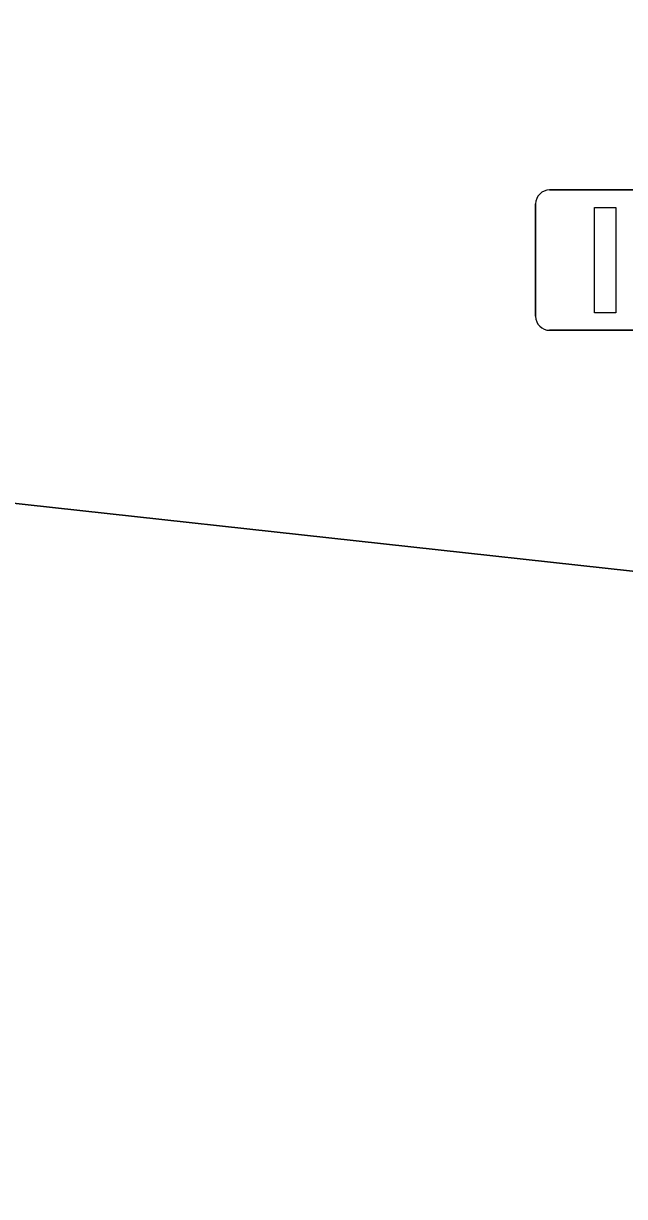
# Model space of a CAD drawing. Extents: x 162026 to 163502, y 387295 to 388169.
# Drawn here: x 162290.94 to 162295.21, y 387544.33 to 387552.67 of the extents above; entities that cross this region are included whole.
import ezdxf

# ---------------------------------------------------------------- set-up
doc = ezdxf.new("R2010")
doc.units = 0
for name, color, linetype in [('IMGEO_Lichtmast', 7, 'Continuous'), ('IMGEO_Rijbaan_lokaal_gesloten', 7, 'Continuous'), ('IMGEO_Voetpad_open', 7, 'Continuous')]:
    doc.layers.add(name, color=color, linetype=linetype)

msp = doc.modelspace()

# ---------------------------------------------------------------- linework, layer by layer
at = {"layer": 'IMGEO_Lichtmast'}
for p, q in [((162294.6771, 387551.4905), (162295.4669, 387551.4905)), ((162295.4669, 387551.4905), (162294.6771, 387551.4905)), ((162294.5771, 387550.5915), (162294.5771, 387551.3905)), ((162294.5771, 387551.3905), (162294.5771, 387550.5915)), ((162295.4669, 387550.4915), (162294.6771, 387550.4915)), ((162294.6771, 387550.4915), (162295.4669, 387550.4915))]:
    msp.add_line(p, q, dxfattribs=at)
msp.add_lwpolyline([(162294.997, 387551.366), (162295.147, 387551.366), (162295.147, 387550.616), (162294.997, 387550.616), (162294.997, 387551.366)], dxfattribs=at)
for centre, start, end in [((162294.6771, 387551.3905), 90, 180), ((162294.6771, 387551.3905), 90, 180), ((162294.6771, 387550.5915), 180, 270), ((162294.6771, 387550.5915), 180, 270)]:
    msp.add_arc(centre, 0.1, start, end, dxfattribs=at)
at = {"layer": 'IMGEO_Rijbaan_lokaal_gesloten'}
msp.add_lwpolyline([(162335.41, 387544.327), (162331.98, 387544.706), (162318.59, 387546.192), (162300.729, 387548.178), (162295.461, 387548.755), (162288.98, 387549.467), (162278.744, 387550.591)], dxfattribs=at)
at = {"layer": 'IMGEO_Voetpad_open'}
msp.add_lwpolyline([(162277.921, 387550.705), (162278.046, 387551.886), (162286.337, 387550.93), (162286.522, 387552.675), (162289.299, 387552.376), (162289.11, 387550.649), (162288.98, 387549.467), (162295.461, 387548.755), (162295.563, 387550.049), (162301.909, 387549.364), (162302.123, 387551.169), (162305.055, 387550.842), (162304.856, 387549.053), (162317.521, 387547.632)], dxfattribs=at)

doc.saveas('drawing.dxf')
